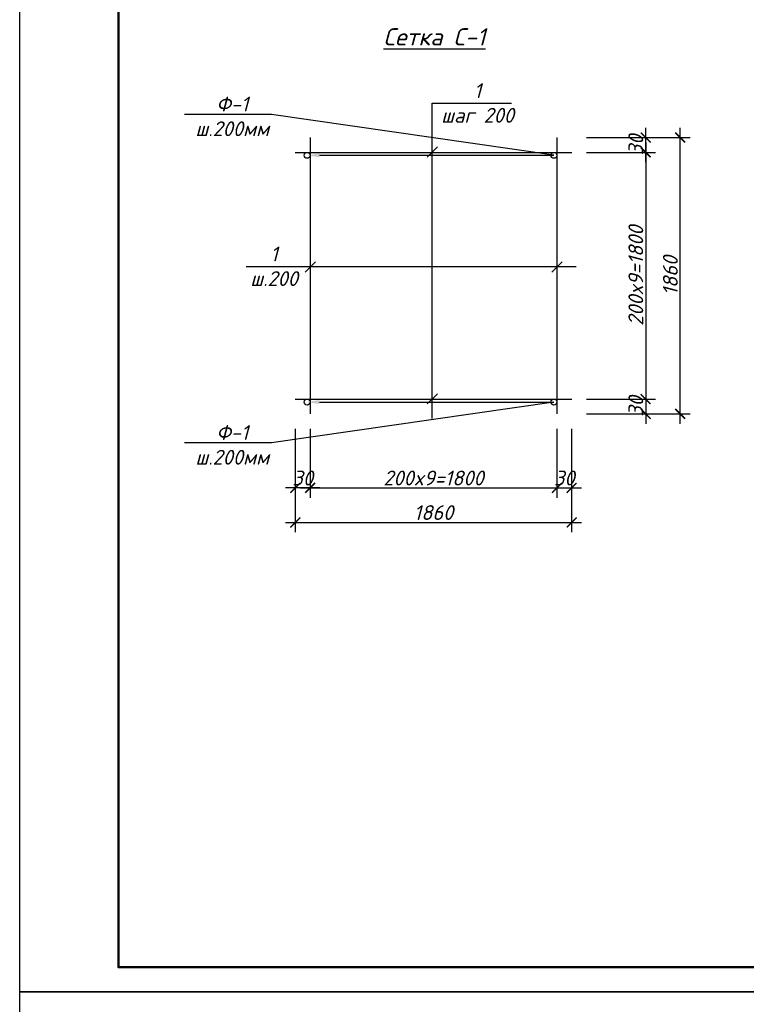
# Model space of a CAD drawing. Header units: millimetres. Extents: x 2063114 to 14983986, y -126020516 to 213791.
# Tile 612 of 656: x 2317099 to 2331822, y -68159 to -48205. Entities that reach past the tile are written whole.
import ezdxf
from ezdxf import colors
from ezdxf.entities.mleader import LeaderData, LeaderLine
from ezdxf.enums import TextEntityAlignment as Align
from ezdxf.math import Vec2, Vec3

# ---------------------------------------------------------------- set-up
doc = ezdxf.new("R2010")
doc.units = ezdxf.units.MM
doc.layers.get('Defpoints').update_dxf_attribs({"color": 6, "lineweight": 35})
doc.layers.add('план', color=7, linetype='Continuous', lineweight=20)
doc.layers.add('Размеры', color=28, linetype='Continuous')
doc.styles.add('GOST 2.304', font='isocpeur.ttf', dxfattribs={"oblique": 15})
doc.styles.get("Standard").update_dxf_attribs({"font": 'arial.ttf'})
doc.styles.add('V@ler@Live', font='isocpeui.ttf')
doc.styles.add('ValeraTextStyle', font='isocpeur.ttf')
doc.dimstyles.new('Standard 2304', dxfattribs={"dimtxt": 250, "dimasz": 200, "dimexe": 200, "dimexo": 300, "dimgap": 50, "dimtad": 1, "dimdec": 0, "dimzin": 0, "dimdsep": 46, "dimtxsty": 'GOST 2.304', "dimblk": 'ARCHTICK', "dimcen": 10, "dimdle": 200, "dimclrd": 256, "dimclre": 256, "dimclrt": 256, "dimadec": 0, "dimazin": 0, "dimtfac": 1, "dimtdec": 0, "dimtofl": 0, "dimtmove": 0, "dimatfit": 3, "dimldrblk": 'ARCHTICK', "dimfxl": 1, "dimtolj": 1, "dimtzin": 0, "dimlwd": -1, "dimarcsym": 0})

# ---------------------------------------------------------------- blocks, each defined once
blk = doc.blocks.new('vcBlockPos')
at = {"color": 0, "linetype": 'ByBlock', "lineweight": -2}
blk.add_attdef('ПОЗИЦИЯ', text='', height=300, dxfattribs=at).set_placement((0, 0), align=Align.BOTTOM_CENTER)
at = {"color": 0, "linetype": 'ByBlock', "lineweight": -2, "flags": 1}
blk.add_attdef('КОЛИЧЕСТВО', text='', height=300, dxfattribs=at).set_placement((0, 0), align=Align.RIGHT)
at = {"color": 0, "linetype": 'ByBlock', "lineweight": -2}
blk.add_attdef('НТЕКСТ', text='', height=300, dxfattribs=at).set_placement((0, 0), align=Align.TOP_CENTER)
blk = doc.blocks.new('_ArchTick')
at = {"color": 0, "linetype": 'ByBlock', "const_width": 0.15}
blk.add_lwpolyline([(-0.5, -0.5), (0.5, 0.5)], dxfattribs=at)
blk = doc.blocks.new('*D3688')
at = {"layer": 'Defpoints', "color": 0, "transparency": 16777216}
for p in [(2322983, -56193), (2327983, -56193), (2327983, -57693)]:
    blk.add_point(p, dxfattribs=at)
at = {"layer": 'Размеры', "color": 5, "lineweight": -2, "transparency": 16777216}
for p, q in [((2322983, -56493), (2322983, -57893)), ((2327983, -56493), (2327983, -57893))]:
    blk.add_line(p, q, dxfattribs=at)
at = {"layer": 'Размеры', "color": 5, "transparency": 16777216}
blk.add_line((2322783, -57693), (2328183, -57693), dxfattribs=at)
at = {"layer": 'Размеры', "color": 5, "transparency": 16777216, "xscale": 200, "yscale": 200, "zscale": 200, "rotation": 180}
blk.add_blockref('_ArchTick', (2322983, -57693), dxfattribs=at)
at = {"layer": 'Размеры', "color": 5, "transparency": 16777216, "xscale": 200, "yscale": 200, "zscale": 200}
blk.add_blockref('_ArchTick', (2327983, -57693), dxfattribs=at)
at = {"layer": 'Размеры', "color": 5, "transparency": 16777216, "insert": (2325483, -57493), "char_height": 300, "attachment_point": 5, "style": 'GOST 2.304'}
blk.add_mtext('\\A1;200x9=1800', dxfattribs=at)
blk = doc.blocks.new('*D3689')
at = {"layer": 'Defpoints', "color": 0, "transparency": 16777216}
for p in [(2322683, -56193), (2322983, -56193), (2322683, -57693)]:
    blk.add_point(p, dxfattribs=at)
at = {"layer": 'Размеры', "color": 5, "lineweight": -2, "transparency": 16777216}
for p, q in [((2322683, -56493), (2322683, -57893)), ((2322983, -56493), (2322983, -57893))]:
    blk.add_line(p, q, dxfattribs=at)
at = {"layer": 'Размеры', "color": 5, "transparency": 16777216}
blk.add_line((2323183, -57693), (2322483, -57693), dxfattribs=at)
at = {"layer": 'Размеры', "color": 5, "transparency": 16777216, "xscale": 200, "yscale": 200, "zscale": 200, "rotation": 180}
blk.add_blockref('_ArchTick', (2322683, -57693), dxfattribs=at)
at = {"layer": 'Размеры', "color": 5, "transparency": 16777216, "xscale": 200, "yscale": 200, "zscale": 200}
blk.add_blockref('_ArchTick', (2322983, -57693), dxfattribs=at)
at = {"layer": 'Размеры', "color": 5, "transparency": 16777216, "insert": (2322833, -57493), "char_height": 300, "attachment_point": 5, "style": 'GOST 2.304'}
blk.add_mtext('\\A1;30', dxfattribs=at)
blk = doc.blocks.new('*D3690')
at = {"layer": 'Defpoints', "color": 0, "transparency": 16777216}
for p in [(2327983, -56193), (2328283, -56193), (2328283, -57693)]:
    blk.add_point(p, dxfattribs=at)
at = {"layer": 'Размеры', "color": 5, "lineweight": -2, "transparency": 16777216}
for p, q in [((2327983, -56493), (2327983, -57893)), ((2328283, -56493), (2328283, -57893))]:
    blk.add_line(p, q, dxfattribs=at)
at = {"layer": 'Размеры', "color": 5, "transparency": 16777216}
blk.add_line((2327783, -57693), (2328483, -57693), dxfattribs=at)
at = {"layer": 'Размеры', "color": 5, "transparency": 16777216, "xscale": 200, "yscale": 200, "zscale": 200, "rotation": 180}
blk.add_blockref('_ArchTick', (2327983, -57693), dxfattribs=at)
at = {"layer": 'Размеры', "color": 5, "transparency": 16777216, "xscale": 200, "yscale": 200, "zscale": 200}
blk.add_blockref('_ArchTick', (2328283, -57693), dxfattribs=at)
at = {"layer": 'Размеры', "color": 5, "transparency": 16777216, "insert": (2328133, -57493), "char_height": 300, "attachment_point": 5, "style": 'GOST 2.304'}
blk.add_mtext('\\A1;30', dxfattribs=at)
blk = doc.blocks.new('*D3691')
at = {"layer": 'Defpoints', "color": 0, "transparency": 16777216}
for p in [(2328283, -50893), (2328283, -55893), (2329783, -55893)]:
    blk.add_point(p, dxfattribs=at)
at = {"layer": 'Размеры', "color": 5, "transparency": 16777216}
blk.add_line((2329783, -50693), (2329783, -56093), dxfattribs=at)
at = {"layer": 'Размеры', "color": 5, "lineweight": -2, "transparency": 16777216}
for p, q in [((2328583, -50893), (2329983, -50893)), ((2328583, -55893), (2329983, -55893))]:
    blk.add_line(p, q, dxfattribs=at)
at = {"layer": 'Размеры', "color": 5, "transparency": 16777216, "xscale": 200, "yscale": 200, "zscale": 200}
for p, rotation in [((2329783, -50893), 90), ((2329783, -55893), 270)]:
    blk.add_blockref('_ArchTick', p, dxfattribs=dict(at, rotation=rotation))
at = {"layer": 'Размеры', "color": 5, "transparency": 16777216, "insert": (2329583, -53393), "char_height": 300, "attachment_point": 5, "rotation": 90, "style": 'GOST 2.304'}
blk.add_mtext('\\A1;200x9=1800\\P', dxfattribs=at)
blk = doc.blocks.new('*D3692')
at = {"layer": 'Defpoints', "color": 0, "transparency": 16777216}
for p in [(2328283, -55893), (2328283, -56193), (2329783, -56193)]:
    blk.add_point(p, dxfattribs=at)
at = {"layer": 'Размеры', "color": 5, "transparency": 16777216}
blk.add_line((2329783, -55693), (2329783, -56393), dxfattribs=at)
at = {"layer": 'Размеры', "color": 5, "lineweight": -2, "transparency": 16777216}
for p, q in [((2328583, -55893), (2329983, -55893)), ((2328583, -56193), (2329983, -56193))]:
    blk.add_line(p, q, dxfattribs=at)
at = {"layer": 'Размеры', "color": 5, "transparency": 16777216, "xscale": 200, "yscale": 200, "zscale": 200}
for p, rotation in [((2329783, -55893), 90), ((2329783, -56193), 270)]:
    blk.add_blockref('_ArchTick', p, dxfattribs=dict(at, rotation=rotation))
at = {"layer": 'Размеры', "color": 5, "transparency": 16777216, "insert": (2329583, -56043), "char_height": 300, "attachment_point": 5, "rotation": 90, "style": 'GOST 2.304'}
blk.add_mtext('\\A1;30', dxfattribs=at)
blk = doc.blocks.new('*D3693')
at = {"layer": 'Defpoints', "color": 0, "transparency": 16777216}
for p in [(2328283, -50593), (2329783, -50593), (2328283, -50893)]:
    blk.add_point(p, dxfattribs=at)
at = {"layer": 'Размеры', "color": 5, "transparency": 16777216}
blk.add_line((2329783, -51093), (2329783, -50393), dxfattribs=at)
at = {"layer": 'Размеры', "color": 5, "lineweight": -2, "transparency": 16777216}
for p, q in [((2328583, -50593), (2329983, -50593)), ((2328583, -50893), (2329983, -50893))]:
    blk.add_line(p, q, dxfattribs=at)
at = {"layer": 'Размеры', "color": 5, "transparency": 16777216, "xscale": 200, "yscale": 200, "zscale": 200}
for p, rotation in [((2329783, -50593), 90), ((2329783, -50893), 270)]:
    blk.add_blockref('_ArchTick', p, dxfattribs=dict(at, rotation=rotation))
at = {"layer": 'Размеры', "color": 5, "transparency": 16777216, "insert": (2329583, -50743), "char_height": 300, "attachment_point": 5, "rotation": 90, "style": 'GOST 2.304'}
blk.add_mtext('\\A1;30', dxfattribs=at)
blk = doc.blocks.new('*D3694')
at = {"layer": 'Defpoints', "color": 0, "transparency": 16777216}
for p in [(2322683, -56193), (2328283, -56193), (2328283, -58393)]:
    blk.add_point(p, dxfattribs=at)
at = {"layer": 'Размеры', "color": 5, "lineweight": -2, "transparency": 16777216}
for p, q in [((2322683, -57193), (2322683, -58593)), ((2328283, -57193), (2328283, -58593))]:
    blk.add_line(p, q, dxfattribs=at)
at = {"layer": 'Размеры', "color": 5, "transparency": 16777216}
blk.add_line((2322483, -58393), (2328483, -58393), dxfattribs=at)
at = {"layer": 'Размеры', "color": 5, "transparency": 16777216, "xscale": 200, "yscale": 200, "zscale": 200, "rotation": 180}
blk.add_blockref('_ArchTick', (2322683, -58393), dxfattribs=at)
at = {"layer": 'Размеры', "color": 5, "transparency": 16777216, "xscale": 200, "yscale": 200, "zscale": 200}
blk.add_blockref('_ArchTick', (2328283, -58393), dxfattribs=at)
at = {"layer": 'Размеры', "color": 5, "transparency": 16777216, "insert": (2325483, -58193), "char_height": 300, "attachment_point": 5, "style": 'GOST 2.304'}
blk.add_mtext('\\A1;1860', dxfattribs=at)
blk = doc.blocks.new('*D3695')
at = {"layer": 'Defpoints', "color": 0, "transparency": 16777216}
for p in [(2328283, -50593), (2330483, -50593), (2328283, -56193)]:
    blk.add_point(p, dxfattribs=at)
at = {"layer": 'Размеры', "color": 5, "transparency": 16777216}
blk.add_line((2330483, -56393), (2330483, -50393), dxfattribs=at)
at = {"layer": 'Размеры', "color": 5, "lineweight": -2, "transparency": 16777216}
for p, q in [((2329283, -50593), (2330683, -50593)), ((2329283, -56193), (2330683, -56193))]:
    blk.add_line(p, q, dxfattribs=at)
at = {"layer": 'Размеры', "color": 5, "transparency": 16777216, "xscale": 200, "yscale": 200, "zscale": 200}
for p, rotation in [((2330483, -50593), 90), ((2330483, -56193), 270)]:
    blk.add_blockref('_ArchTick', p, dxfattribs=dict(at, rotation=rotation))
at = {"layer": 'Размеры', "color": 5, "transparency": 16777216, "insert": (2330283, -53393), "char_height": 300, "attachment_point": 5, "rotation": 90, "style": 'GOST 2.304'}
blk.add_mtext('\\A1;1860', dxfattribs=at)
blk = doc.blocks.new('_Oblique')
at = {"color": 0, "linetype": 'ByBlock', "lineweight": -2}
blk.add_line((-0.5, -0.5), (0.5, 0.5), dxfattribs=at)

msp = doc.modelspace()

# ---------------------------------------------------------------- linework, layer by layer
at = {"color": 0, "lineweight": 30}
for p, q in [((2322983.34769, -50593.19495), (2322983.34769, -56193.19495)), ((2327983.34769, -50593.19495), (2327983.34769, -56193.19495)), ((2322683.34769, -50893.19495), (2328283.34769, -50893.19495)), ((2322683.34769, -55893.19495), (2328283.34769, -55893.19495))]:
    msp.add_line(p, q, dxfattribs=at)
at = {"color": 5, "lineweight": 25}
msp.add_line((2328372.80772, -53215.88153), (2321688.69631, -53215.88153), dxfattribs=at)
at = {"color": 0}
for points in [[(2317098.69564, -25908.61999), (2376498.69564, -25908.61999), (2376498.69564, -67908.61999), (2317098.69564, -67908.61999)], [(2317098.69554, -67908.61999), (2376498.69554, -67908.61999), (2376498.69554, -109908.61999), (2317098.69554, -109908.61999)]]:
    msp.add_lwpolyline(points, close=True, dxfattribs=at)
at = {"ltscale": 100}
for points in [[(2317098.69574, -25908.61999), (2376498.69574, -25908.61999), (2376498.69574, -67908.61999), (2317098.69574, -67908.61999)], [(2317098.69564, -67908.61999), (2376498.69564, -67908.61999), (2376498.69564, -109908.61999), (2317098.69564, -109908.61999)]]:
    msp.add_lwpolyline(points, close=True, dxfattribs=at)
at = {"color": 5, "lineweight": -2}
msp.add_lwpolyline([(2325456.85147, -56283.52404), (2325456.85147, -49893.19495), (2327061.6242, -49893.19495)], dxfattribs=at)
at = {"lineweight": 30}
for centre in [(2322923.34769, -50953.19495), (2327923.34769, -50953.19495), (2322923.34769, -55953.19495), (2327923.34769, -55953.19495)]:
    msp.add_circle(centre, 60, dxfattribs=at)
at = {"layer": 'план', "color": 0, "lineweight": 50}
msp.add_lwpolyline([(2319098.69564, -26408.61999), (2375998.69564, -26408.61999), (2375998.69564, -67408.61999), (2319098.69564, -67408.61999)], close=True, dxfattribs=at)

# ---------------------------------------------------------------- block references
ref = msp.add_blockref('vcBlockPos', (2326376.15384, -49893.19495), dxfattribs=dict(xscale=100, yscale=100, zscale=100))
ref.add_attrib('ПОЗИЦИЯ', '1', dxfattribs={"color": 0, "linetype": 'ByBlock', "lineweight": -2, "height": 300, "style": 'V@ler@Live'}).set_placement((2326376.15384, -49793.19495), align=Align.CENTER)
ref.add_attrib('НТЕКСТ', 'шаг 200', dxfattribs={"color": 0, "linetype": 'ByBlock', "lineweight": -2, "height": 300, "style": 'V@ler@Live'}).set_placement((2326376.15384, -49993.19495), align=Align.TOP_CENTER)
at = {"color": 5, "xscale": 208.33333333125, "yscale": 208.33333333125, "zscale": 208.33333333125, "rotation": 180}
for p in [(2325461.34497, -50888.70145), (2322987.84119, -53215.88153), (2327987.84119, -53215.88153), (2325461.34497, -55888.70145)]:
    msp.add_blockref('_Oblique', p, dxfattribs=at)

# ---------------------------------------------------------------- texts
at = {"insert": (2325502.53874, -48376.83343), "char_height": 350, "width": 4967.2989479, "attachment_point": 2, "style": 'ValeraTextStyle'}
msp.add_mtext('{\\fISOCPEUR|b1|i1|c204|p34;\\LСетка С-1}', dxfattribs=at)
at = {"color": 0, "insert": (2322253.5244, -53201.59824), "char_height": 300, "attachment_point": 5, "style": 'ValeraTextStyle'}
msp.add_mtext('{\\fISOCPEUR|b0|i1|c204|p34;1\\Pш.200}', dxfattribs=at)

# ---------------------------------------------------------------- dimensions: what is measured, and where the dimension line sits
at = {"layer": 'Размеры', "color": 5}
for base, p1, p2, picture, middle in [((2329783.34769, -50593.19495), (2328283.34769, -50893.19495), (2328283.34769, -50593.19495), '*D3693', (2329783.34769, -50743.19495)), ((2329783.34769, -56193.19495), (2328283.34769, -55893.19495), (2328283.34769, -56193.19495), '*D3692', (2329783.34769, -56043.19495))]:
    dim = msp.add_linear_dim(base=base, p1=p1, p2=p2, angle=90, text='30', dimstyle='Standard 2304', override={"dimtxt": 300, "dimclrd": 5, "dimclre": 5, "dimclrt": 5, "dimtmove": 1, "dimfxl": 1200, "dimfxlon": 1}, dxfattribs=at)
    dim.commit()
    dim.dimension.update_dxf_attribs({"geometry": picture, "text_midpoint": middle, "dimtype": 160})
for base, p1, p2, text, picture, middle in [((2330483.34769, -50593.19495), (2328283.34769, -56193.19495), (2328283.34769, -50593.19495), '1860', '*D3695', (2330283.34769, -53393.19495)), ((2329783.34769, -55893.19495), (2328283.34769, -50893.19495), (2328283.34769, -55893.19495), '200x9=1800\\P', '*D3691', (2329583.34769, -53393.19495))]:
    dim = msp.add_linear_dim(base=base, p1=p1, p2=p2, angle=90, text=text, dimstyle='Standard 2304', override={"dimtxt": 300, "dimclrd": 5, "dimclre": 5, "dimclrt": 5, "dimtmove": 1, "dimfxl": 1200, "dimfxlon": 1}, dxfattribs=at)
    dim.commit()
    dim.dimension.update_dxf_attribs({"geometry": picture, "text_midpoint": middle})
for base, p1, p2, picture, middle in [((2322683.34769, -57693.19495), (2322983.34769, -56193.19495), (2322683.34769, -56193.19495), '*D3689', (2322833.34769, -57693.19495)), ((2328283.34769, -57693.19495), (2327983.34769, -56193.19495), (2328283.34769, -56193.19495), '*D3690', (2328133.34769, -57693.19495))]:
    dim = msp.add_linear_dim(base=base, p1=p1, p2=p2, text='30', dimstyle='Standard 2304', override={"dimtxt": 300, "dimclrd": 5, "dimclre": 5, "dimclrt": 5, "dimtmove": 1, "dimfxl": 1200, "dimfxlon": 1}, dxfattribs=at)
    dim.commit()
    dim.dimension.update_dxf_attribs({"geometry": picture, "text_midpoint": middle, "dimtype": 160})
for base, p1, p2, text, picture, middle in [((2328283.34769, -58393.19495), (2322683.34769, -56193.19495), (2328283.34769, -56193.19495), '1860', '*D3694', (2325483.34769, -58193.19495)), ((2327983.34769, -57693.19495), (2322983.34769, -56193.19495), (2327983.34769, -56193.19495), '200x9=1800', '*D3688', (2325483.34769, -57493.19495))]:
    dim = msp.add_linear_dim(base=base, p1=p1, p2=p2, text=text, dimstyle='Standard 2304', override={"dimtxt": 300, "dimclrd": 5, "dimclre": 5, "dimclrt": 5, "dimtmove": 1, "dimfxl": 1200, "dimfxlon": 1}, dxfattribs=at)
    dim.commit()
    dim.dimension.update_dxf_attribs({"geometry": picture, "text_midpoint": middle})

# ---------------------------------------------------------------- leaders
at = {"color": 5, "ltscale": 100}
ml = msp.add_multileader_mtext('Standard', dxfattribs=at)
ml.set_content('Ф-1\\Pш.200мм', color=5, style='V@ler@Live')
ml.set_leader_properties()
ml.build(insert=Vec2(0, 0))
ml.multileader.update_dxf_attribs({"text_left_attachment_type": 6, "text_right_attachment_type": 6, "arrow_head_size": 250})
ctx = ml.context
ctx.base_point, ctx.char_height, ctx.arrow_head_size, ctx.landing_gap_size, ctx.plane_origin = Vec3(2320616.74339, -50124.67577), 300, 250, 20, Vec3(2320763.58604, -52802.89415)
ctx.left_attachment, ctx.right_attachment, ctx.text_align_type = 6, 6, 1
notes = []
notes.append((ctx, [(0, (1, 1, 0), (2322202.9252, -50124.67577), (-1, 0), 8, [(1, [(2322923.34769, -50953.19495), (2327923.34769, -50953.19495)], 0, [])])]))
ctx.mtext.insert, ctx.mtext.width, ctx.mtext.defined_height, ctx.mtext.alignment, ctx.mtext.flow_direction = Vec3(2321405.8343, -49764.67577), 2726.5757378, 1691.09355, 2, 5
ml = msp.add_multileader_mtext('Standard', dxfattribs=at)
ml.set_content('Ф-1\\Pш.200мм', color=5, style='V@ler@Live')
ml.set_leader_properties()
ml.build(insert=Vec2(0, 0))
ml.multileader.update_dxf_attribs({"text_left_attachment_type": 6, "text_right_attachment_type": 6, "arrow_head_size": 250})
ctx = ml.context
ctx.base_point, ctx.char_height, ctx.arrow_head_size, ctx.landing_gap_size, ctx.plane_origin = Vec3(2320616.74339, -56781.71413), 300, 250, 20, Vec3(2320763.58604, -54103.49575)
ctx.left_attachment, ctx.right_attachment, ctx.text_align_type = 6, 6, 1
notes.append((ctx, [(0, (1, 1, 0), (2322202.9252, -56781.71413), (-1, 0), 8, [(1, [(2322923.34769, -55953.19495), (2327923.34769, -55953.19495)], 0, [])])]))
ctx.mtext.insert, ctx.mtext.width, ctx.mtext.defined_height, ctx.mtext.alignment, ctx.mtext.flow_direction = Vec3(2321405.8343, -56421.71413), 2726.5757378, 1691.09355, 2, 5
for ctx, leaders in notes:
    for number, flags, end, landing, length, lines in leaders:
        leader = LeaderData()
        leader.index, (leader.has_last_leader_line, leader.has_dogleg_vector, leader.attachment_direction) = number, flags
        leader.last_leader_point, leader.dogleg_vector, leader.dogleg_length = Vec3(end), Vec3(landing), length
        for number, points, colour, breaks in lines:
            line = LeaderLine()
            line.index, line.vertices, line.color, line.breaks = number, Vec3.list(points), colors.encode_raw_color(colour), breaks
            leader.lines.append(line)
        ctx.leaders.append(leader)

doc.saveas('drawing.dxf')
